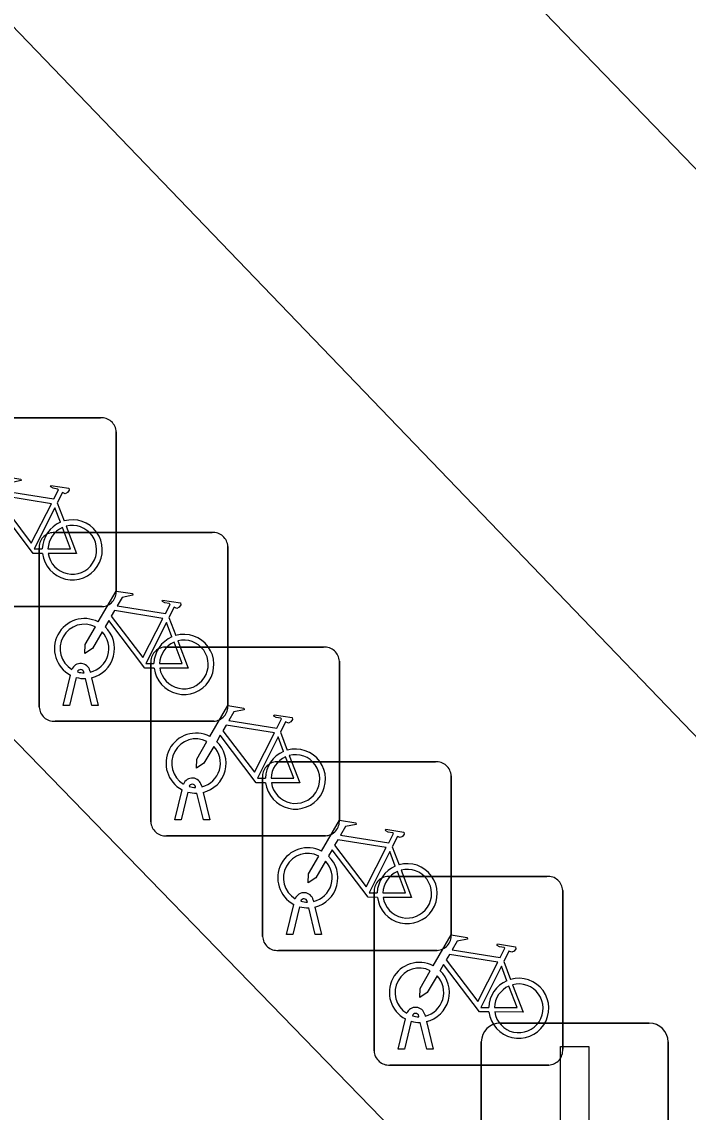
# Model space of a CAD drawing. Extents: x 161087 to 161926, y 382572 to 383873.
# Drawn here: x 161212.1 to 161215.63, y 383178.52 to 383184.3 of the extents above; entities that cross this region are included whole.
import ezdxf

# ---------------------------------------------------------------- set-up
doc = ezdxf.new("R2010")
doc.units = 0
for name, color, linetype in [('IMGEO_Berm_groen', 7, 'Continuous'), ('IMGEO_Berm_open', 7, 'Continuous'), ('IMGEO_Fietsenrek', 7, 'Continuous'), ('IMGEO_Fietspad_gesloten', 7, 'Continuous'), ('IMGEO_Lichtmast', 7, 'Continuous'), ('IMGEO_Voetgangersgebied_open', 7, 'Continuous')]:
    doc.layers.add(name, color=color, linetype=linetype)

msp = doc.modelspace()

# ---------------------------------------------------------------- linework, layer by layer
at = {"layer": 'IMGEO_Berm_groen'}
msp.add_lwpolyline([(161200.711, 383192.181), (161199.363, 383190.86), (161200.036, 383190.14), (161210.171, 383179.825), (161223.029, 383166.656), (161229.915, 383159.599), (161231.254, 383160.721)], close=True, dxfattribs=at)
at = {"layer": 'IMGEO_Berm_open'}
msp.add_lwpolyline([(161220.989, 383174.98), (161211.773, 383184.561), (161207.62, 383188.777), (161203.449, 383192.876), (161202.392, 383193.868), (161200.711, 383192.181), (161231.254, 383160.721), (161231.319, 383160.775), (161233.197, 383162.349)], close=True, dxfattribs=at)
at = {"layer": 'IMGEO_Fietsenrek'}
for p, q in [((161211.6729, 383182.1985), (161212.5138, 383182.1985)), ((161212.5138, 383182.1985), (161211.6729, 383182.1985)), ((161212.5975, 383182.1241), (161212.5975, 383181.2832)), ((161212.5975, 383181.2832), (161212.5975, 383182.1241)), ((161212.2852, 383181.7482), (161212.3215, 383181.653)), ((161212.2639, 383181.5915), (161213.1048, 383181.5915)), ((161213.1048, 383181.5915), (161212.2639, 383181.5915)), ((161212.1895, 383180.6669), (161212.1895, 383181.5078)), ((161212.1895, 383181.5078), (161212.1895, 383180.6669)), ((161213.1885, 383181.5171), (161213.1885, 383180.6762)), ((161213.1885, 383180.6762), (161213.1885, 383181.5171)), ((161212.5231, 383181.1995), (161211.6822, 383181.1995)), ((161211.6822, 383181.1995), (161212.5231, 383181.1995)), ((161212.8762, 383181.1412), (161212.9125, 383181.046)), ((161212.8549, 383180.9845), (161213.6958, 383180.9845)), ((161213.6958, 383180.9845), (161212.8549, 383180.9845)), ((161213.7795, 383180.9101), (161213.7795, 383180.0692)), ((161213.7795, 383180.0692), (161213.7795, 383180.9101)), ((161212.4269, 383180.8479), (161212.4259, 383180.8522)), ((161212.4576, 383180.8594), (161212.4594, 383180.8515)), ((161212.7805, 383180.0599), (161212.7805, 383180.9008)), ((161212.7805, 383180.9008), (161212.7805, 383180.0599)), ((161212.3165, 383180.6763), (161212.3548, 383180.8363)), ((161212.3852, 383180.8241), (161212.3499, 383180.6763)), ((161212.468, 383180.6763), (161212.4341, 383180.818)), ((161212.4664, 383180.8223), (161212.5014, 383180.6763)), ((161212.3499, 383180.6763), (161212.3165, 383180.6763)), ((161212.5014, 383180.6763), (161212.468, 383180.6763)), ((161213.1141, 383180.5925), (161212.2732, 383180.5925)), ((161212.2732, 383180.5925), (161213.1141, 383180.5925)), ((161213.4672, 383180.5342), (161213.5035, 383180.439)), ((161213.4469, 383180.3775), (161214.2878, 383180.3775)), ((161214.2878, 383180.3775), (161213.4469, 383180.3775)), ((161213.3725, 383179.4529), (161213.3725, 383180.2938)), ((161213.3725, 383180.2938), (161213.3725, 383179.4529)), ((161214.3715, 383180.3031), (161214.3715, 383179.4622)), ((161214.3715, 383179.4622), (161214.3715, 383180.3031)), ((161212.9075, 383180.0693), (161212.9458, 383180.2293)), ((161212.9762, 383180.2171), (161212.9409, 383180.0693)), ((161213.0179, 383180.2409), (161213.0169, 383180.2452)), ((161213.059, 383180.0693), (161213.0251, 383180.211)), ((161213.0486, 383180.2524), (161213.0504, 383180.2445)), ((161213.0574, 383180.2153), (161213.0924, 383180.0693)), ((161212.9409, 383180.0693), (161212.9075, 383180.0693)), ((161213.0924, 383180.0693), (161213.059, 383180.0693)), ((161213.7051, 383179.9855), (161212.8642, 383179.9855)), ((161212.8642, 383179.9855), (161213.7051, 383179.9855)), ((161214.0592, 383179.9272), (161214.0955, 383179.832)), ((161214.0379, 383179.7705), (161214.8788, 383179.7705)), ((161214.8788, 383179.7705), (161214.0379, 383179.7705)), ((161214.9625, 383179.6961), (161214.9625, 383178.8552)), ((161214.9625, 383178.8552), (161214.9625, 383179.6961)), ((161213.6099, 383179.6339), (161213.6089, 383179.6382)), ((161213.6406, 383179.6454), (161213.6424, 383179.6375)), ((161213.9635, 383178.8459), (161213.9635, 383179.6868)), ((161213.9635, 383179.6868), (161213.9635, 383178.8459)), ((161213.4995, 383179.4623), (161213.5378, 383179.6223)), ((161213.5682, 383179.6101), (161213.5329, 383179.4623)), ((161213.651, 383179.4623), (161213.6171, 383179.604)), ((161213.6494, 383179.6083), (161213.6844, 383179.4623)), ((161213.5329, 383179.4623), (161213.4995, 383179.4623)), ((161213.6844, 383179.4623), (161213.651, 383179.4623)), ((161214.2971, 383179.3785), (161213.4562, 383179.3785)), ((161213.4562, 383179.3785), (161214.2971, 383179.3785)), ((161214.6502, 383179.3202), (161214.6865, 383179.225)), ((161214.0905, 383178.8553), (161214.1288, 383179.0153)), ((161214.1592, 383179.0031), (161214.1239, 383178.8553)), ((161214.2009, 383179.0269), (161214.1999, 383179.0312)), ((161214.2316, 383179.0384), (161214.2334, 383179.0305)), ((161214.2404, 383179.0013), (161214.2754, 383178.8553)), ((161214.242, 383178.8553), (161214.2081, 383178.997)), ((161214.1239, 383178.8553), (161214.0905, 383178.8553)), ((161214.2754, 383178.8553), (161214.242, 383178.8553)), ((161214.8881, 383178.7715), (161214.0472, 383178.7715)), ((161214.0472, 383178.7715), (161214.8881, 383178.7715))]:
    msp.add_line(p, q, dxfattribs=at)
for points in [[(161211.9111, 383181.7252), (161212.0058, 383181.8887), (161212.092, 383181.8749), (161212.0937, 383181.8662), (161212.0376, 383181.8553), (161212.0114, 383181.81), (161212.2666, 383181.7692)], [(161212.2666, 383181.7692), (161212.2916, 383181.818), (161212.2865, 383181.822), (161212.2633, 383181.8257), (161212.2506, 383181.8332), (161212.2496, 383181.8363), (161212.2518, 383181.8409), (161212.3466, 383181.8258), (161212.3489, 383181.8155), (161212.3395, 383181.8031), (161212.3271, 383181.7967), (161212.3126, 383181.8029), (161212.2852, 383181.7482)], [(161212.2537, 383181.744), (161211.9969, 383181.785), (161211.9802, 383181.7562), (161212.1472, 383181.5359), (161212.2537, 383181.744)], [(161212.2068, 383181.4805), (161212.1571, 383181.4806), (161211.9664, 383181.7323), (161211.9474, 383181.6995)], [(161212.3017, 383181.646), (161212.2724, 383181.7228), (161212.163, 383181.5047), (161212.2057, 383181.5046)], [(161212.2357, 383181.5045), (161212.3556, 383181.5043), (161212.3124, 383181.6179)], [(161212.3322, 383181.6248), (161212.3872, 383181.4802), (161212.2371, 383181.4805)], [(161212.5021, 383181.1182), (161212.5968, 383181.2817), (161212.683, 383181.2679), (161212.6847, 383181.2592), (161212.6286, 383181.2483), (161212.6024, 383181.203), (161212.8576, 383181.1622)], [(161212.8576, 383181.1622), (161212.8826, 383181.211), (161212.8775, 383181.215), (161212.8543, 383181.2187), (161212.8416, 383181.2262), (161212.8406, 383181.2293), (161212.8428, 383181.2339), (161212.9376, 383181.2188), (161212.9399, 383181.2085), (161212.9305, 383181.1961), (161212.9181, 383181.1897), (161212.9036, 383181.1959), (161212.8762, 383181.1412)], [(161212.8447, 383181.137), (161212.5879, 383181.178), (161212.5712, 383181.1492), (161212.7382, 383180.9289), (161212.8447, 383181.137)], [(161212.5228, 383181.0657), (161212.4712, 383180.9765), (161212.4313, 383180.9505), (161212.4325, 383180.998), (161212.487, 383181.0922)], [(161212.7978, 383180.8735), (161212.7481, 383180.8736), (161212.5574, 383181.1253), (161212.5384, 383181.0925)], [(161212.8927, 383181.039), (161212.8634, 383181.1158), (161212.754, 383180.8977), (161212.7967, 383180.8976)], [(161212.8267, 383180.8975), (161212.9466, 383180.8973), (161212.9034, 383181.0109)], [(161212.9232, 383181.0178), (161212.9782, 383180.8732), (161212.8281, 383180.8735)], [(161213.0931, 383180.5112), (161213.1878, 383180.6747), (161213.274, 383180.6609), (161213.2757, 383180.6522), (161213.2196, 383180.6413), (161213.1934, 383180.596), (161213.4486, 383180.5552)], [(161213.4486, 383180.5552), (161213.4736, 383180.604), (161213.4685, 383180.608), (161213.4453, 383180.6117), (161213.4326, 383180.6192), (161213.4316, 383180.6223), (161213.4338, 383180.6269), (161213.5286, 383180.6118), (161213.5309, 383180.6015), (161213.5215, 383180.5891), (161213.5091, 383180.5827), (161213.4946, 383180.5889), (161213.4672, 383180.5342)], [(161213.4357, 383180.53), (161213.1789, 383180.571), (161213.1622, 383180.5422), (161213.3292, 383180.3219), (161213.4357, 383180.53)], [(161213.3888, 383180.2665), (161213.3391, 383180.2666), (161213.1484, 383180.5183), (161213.1294, 383180.4855)], [(161213.4837, 383180.432), (161213.4544, 383180.5088), (161213.345, 383180.2907), (161213.3877, 383180.2906)], [(161213.1138, 383180.4587), (161213.0622, 383180.3695), (161213.0223, 383180.3435), (161213.0235, 383180.391), (161213.078, 383180.4852)], [(161213.4177, 383180.2905), (161213.5376, 383180.2903), (161213.4944, 383180.4039)], [(161213.5142, 383180.4108), (161213.5692, 383180.2662), (161213.4191, 383180.2665)], [(161213.6851, 383179.9042), (161213.7798, 383180.0677), (161213.866, 383180.0539), (161213.8677, 383180.0452), (161213.8116, 383180.0343), (161213.7854, 383179.989), (161214.0406, 383179.9482)], [(161214.0406, 383179.9482), (161214.0656, 383179.997), (161214.0605, 383180.001), (161214.0373, 383180.0047), (161214.0246, 383180.0122), (161214.0236, 383180.0153), (161214.0258, 383180.0199), (161214.1206, 383180.0048), (161214.1229, 383179.9945), (161214.1135, 383179.9821), (161214.1011, 383179.9757), (161214.0866, 383179.9819), (161214.0592, 383179.9272)], [(161214.0277, 383179.923), (161213.7709, 383179.964), (161213.7542, 383179.9352), (161213.9212, 383179.7149), (161214.0277, 383179.923)], [(161213.7058, 383179.8517), (161213.6542, 383179.7625), (161213.6143, 383179.7365), (161213.6155, 383179.784), (161213.67, 383179.8782)], [(161213.9808, 383179.6595), (161213.9311, 383179.6596), (161213.7404, 383179.9113), (161213.7214, 383179.8785)], [(161214.0757, 383179.825), (161214.0464, 383179.9018), (161213.937, 383179.6837), (161213.9797, 383179.6836)], [(161214.0097, 383179.6835), (161214.1296, 383179.6833), (161214.0864, 383179.7969)], [(161214.1062, 383179.8038), (161214.1612, 383179.6592), (161214.0111, 383179.6595)], [(161214.2761, 383179.2972), (161214.3708, 383179.4607), (161214.457, 383179.4469), (161214.4587, 383179.4382), (161214.4026, 383179.4273), (161214.3764, 383179.382), (161214.6316, 383179.3412)], [(161214.6316, 383179.3412), (161214.6566, 383179.39), (161214.6515, 383179.394), (161214.6283, 383179.3977), (161214.6156, 383179.4052), (161214.6146, 383179.4083), (161214.6168, 383179.4129), (161214.7116, 383179.3978), (161214.7139, 383179.3875), (161214.7045, 383179.3751), (161214.6921, 383179.3687), (161214.6776, 383179.3749), (161214.6502, 383179.3202)], [(161214.6187, 383179.316), (161214.3619, 383179.357), (161214.3452, 383179.3282), (161214.5122, 383179.1079), (161214.6187, 383179.316)], [(161214.5718, 383179.0525), (161214.5221, 383179.0526), (161214.3314, 383179.3043), (161214.3124, 383179.2715)], [(161214.6667, 383179.218), (161214.6374, 383179.2948), (161214.528, 383179.0767), (161214.5707, 383179.0766)], [(161214.2968, 383179.2447), (161214.2452, 383179.1555), (161214.2053, 383179.1295), (161214.2065, 383179.177), (161214.261, 383179.2712)], [(161214.6007, 383179.0765), (161214.7206, 383179.0763), (161214.6774, 383179.1899)], [(161214.6972, 383179.1968), (161214.7522, 383179.0522), (161214.6021, 383179.0525)]]:
    msp.add_lwpolyline(points, dxfattribs=at)
for centre, radius, start, end in [((161212.5196, 383182.1208), 0.0779, 2.4484, 94.28452), ((161212.5196, 383182.1208), 0.0779, 2.4484, 94.28452), ((161212.3647, 383181.4999), 0.159, 187.0065, 105.77075), ((161212.3647, 383181.4999), 0.159, 113.3408, 178.32165), ((161212.3647, 383181.4999), 0.129, 113.92302, 177.95563), ((161212.3647, 383181.4999), 0.129, 188.67146, 104.58832), ((161212.2672, 383181.5136), 0.0779, 92.4484, 184.28452), ((161212.2672, 383181.5136), 0.0779, 92.4484, 184.28452), ((161213.1106, 383181.5138), 0.0779, 2.4484, 94.28452), ((161213.1106, 383181.5138), 0.0779, 2.4484, 94.28452), ((161212.5198, 383181.2774), 0.0779, 272.4484, 4.28452), ((161212.5198, 383181.2774), 0.0779, 272.4484, 4.28452), ((161212.4291, 383180.9769), 0.159, 62.67661, 242.13685), ((161212.4291, 383180.9769), 0.129, 63.31916, 238.90302), ((161212.4291, 383180.9769), 0.159, 283.5766, 46.60424), ((161212.4291, 383180.9769), 0.129, 283.60429, 43.43025), ((161212.9557, 383180.8929), 0.159, 113.3408, 178.32165), ((161212.9557, 383180.8929), 0.159, 187.0065, 105.77075), ((161212.9557, 383180.8929), 0.129, 188.67146, 104.58832), ((161212.8582, 383180.9066), 0.0779, 92.4484, 184.28452), ((161212.8582, 383180.9066), 0.0779, 92.4484, 184.28452), ((161212.9557, 383180.8929), 0.129, 113.92302, 177.95563), ((161213.7016, 383180.9068), 0.0779, 2.4484, 94.28452), ((161213.7016, 383180.9068), 0.0779, 2.4484, 94.28452), ((161212.4089, 383180.8483), 0.0499, 12.8025, 158.69338), ((161212.4089, 383180.8483), 0.0174, 12.8025, 163.45023), ((161212.4291, 383180.9769), 0.129, 253.41502, 269.02044), ((161212.4291, 383180.9769), 0.159, 253.99666, 271.78671), ((161213.1108, 383180.6704), 0.0779, 272.4484, 4.28452), ((161213.1108, 383180.6704), 0.0779, 272.4484, 4.28452), ((161212.2674, 383180.6702), 0.0779, 182.4484, 274.28452), ((161212.2674, 383180.6702), 0.0779, 182.4484, 274.28452), ((161213.0201, 383180.3699), 0.159, 62.67661, 242.13685), ((161213.0201, 383180.3699), 0.129, 63.31916, 238.90302), ((161213.0201, 383180.3699), 0.129, 283.60429, 43.43025), ((161213.0201, 383180.3699), 0.159, 283.5766, 46.60424), ((161213.5467, 383180.2859), 0.159, 187.0065, 105.77075), ((161213.5467, 383180.2859), 0.159, 113.3408, 178.32165), ((161213.5467, 383180.2859), 0.129, 113.92302, 177.95563), ((161213.5467, 383180.2859), 0.129, 188.67146, 104.58832), ((161213.4502, 383180.2996), 0.0779, 92.4484, 184.28452), ((161213.4502, 383180.2996), 0.0779, 92.4484, 184.28452), ((161214.2936, 383180.2998), 0.0779, 2.4484, 94.28452), ((161214.2936, 383180.2998), 0.0779, 2.4484, 94.28452), ((161212.9999, 383180.2413), 0.0499, 12.8025, 158.69338), ((161213.0201, 383180.3699), 0.159, 253.99666, 271.78671), ((161212.9999, 383180.2413), 0.0174, 12.8025, 163.45023), ((161213.0201, 383180.3699), 0.129, 253.41502, 269.02044), ((161212.8584, 383180.0632), 0.0779, 182.4484, 274.28452), ((161212.8584, 383180.0632), 0.0779, 182.4484, 274.28452), ((161213.7018, 383180.0634), 0.0779, 272.4484, 4.28452), ((161213.7018, 383180.0634), 0.0779, 272.4484, 4.28452), ((161213.6121, 383179.7629), 0.159, 62.67661, 242.13685), ((161213.6121, 383179.7629), 0.129, 63.31916, 238.90302), ((161213.6121, 383179.7629), 0.159, 283.5766, 46.60424), ((161213.6121, 383179.7629), 0.129, 283.60429, 43.43025), ((161214.1387, 383179.6789), 0.159, 113.3408, 178.32165), ((161214.1387, 383179.6789), 0.159, 187.0065, 105.77075), ((161214.1387, 383179.6789), 0.129, 188.67146, 104.58832), ((161214.0412, 383179.6926), 0.0779, 92.4484, 184.28452), ((161214.0412, 383179.6926), 0.0779, 92.4484, 184.28452), ((161214.1387, 383179.6789), 0.129, 113.92302, 177.95563), ((161214.8846, 383179.6928), 0.0779, 2.4484, 94.28452), ((161214.8846, 383179.6928), 0.0779, 2.4484, 94.28452), ((161213.5919, 383179.6343), 0.0499, 12.8025, 158.69338), ((161213.5919, 383179.6343), 0.0174, 12.8025, 163.45023), ((161213.6121, 383179.7629), 0.129, 253.41502, 269.02044), ((161213.6121, 383179.7629), 0.159, 253.99666, 271.78671), ((161214.2938, 383179.4564), 0.0779, 272.4484, 4.28452), ((161214.2938, 383179.4564), 0.0779, 272.4484, 4.28452), ((161213.4504, 383179.4562), 0.0779, 182.4484, 274.28452), ((161213.4504, 383179.4562), 0.0779, 182.4484, 274.28452), ((161214.2031, 383179.1559), 0.159, 62.67661, 242.13685), ((161214.2031, 383179.1559), 0.129, 63.31916, 238.90302), ((161214.2031, 383179.1559), 0.129, 283.60429, 43.43025), ((161214.2031, 383179.1559), 0.159, 283.5766, 46.60424), ((161214.7297, 383179.0719), 0.159, 187.0065, 105.77075), ((161214.7297, 383179.0719), 0.159, 113.3408, 178.32165), ((161214.7297, 383179.0719), 0.129, 113.92302, 177.95563), ((161214.7297, 383179.0719), 0.129, 188.67146, 104.58832), ((161214.1829, 383179.0273), 0.0499, 12.8025, 158.69338), ((161214.2031, 383179.1559), 0.159, 253.99666, 271.78671), ((161214.1829, 383179.0273), 0.0174, 12.8025, 163.45023), ((161214.2031, 383179.1559), 0.129, 253.41502, 269.02044), ((161214.0414, 383178.8492), 0.0779, 182.4484, 274.28452), ((161214.0414, 383178.8492), 0.0779, 182.4484, 274.28452), ((161214.8848, 383178.8494), 0.0779, 272.4484, 4.28452), ((161214.8848, 383178.8494), 0.0779, 272.4484, 4.28452)]:
    msp.add_arc(centre, radius, start, end, dxfattribs=at)
at = {"layer": 'IMGEO_Fietspad_gesloten'}
msp.add_lwpolyline([(161172.013, 383222.368), (161193.612, 383202.105), (161198.375, 383197.637), (161202.392, 383193.868), (161203.449, 383192.876), (161207.62, 383188.777), (161211.773, 383184.561), (161220.989, 383174.98), (161233.197, 383162.349), (161234.788, 383163.737), (161222.243, 383176.723), (161213.179, 383186.09)], dxfattribs=at)
at = {"layer": 'IMGEO_Lichtmast'}
for p, q in [((161214.6311, 383178.9935), (161215.4209, 383178.9935)), ((161215.4209, 383178.9935), (161214.6311, 383178.9935)), ((161214.5311, 383178.0945), (161214.5311, 383178.8935)), ((161214.5311, 383178.8935), (161214.5311, 383178.0945)), ((161215.5209, 383178.8935), (161215.5209, 383178.0945)), ((161215.5209, 383178.0945), (161215.5209, 383178.8935))]:
    msp.add_line(p, q, dxfattribs=at)
msp.add_lwpolyline([(161214.951, 383178.869), (161215.101, 383178.869), (161215.101, 383178.119), (161214.951, 383178.119), (161214.951, 383178.869)], dxfattribs=at)
for centre, start, end in [((161214.6311, 383178.8935), 90, 180), ((161214.6311, 383178.8935), 90, 180), ((161215.4209, 383178.8935), 0, 90), ((161215.4209, 383178.8935), 360, 90)]:
    msp.add_arc(centre, 0.1, start, end, dxfattribs=at)
at = {"layer": 'IMGEO_Voetgangersgebied_open'}
msp.add_lwpolyline([(161213.179, 383186.09), (161222.243, 383176.723), (161234.788, 383163.737), (161247.047, 383173.276), (161243.848, 383173.6), (161226.063, 383192.108)], dxfattribs=at)

doc.saveas('drawing.dxf')
